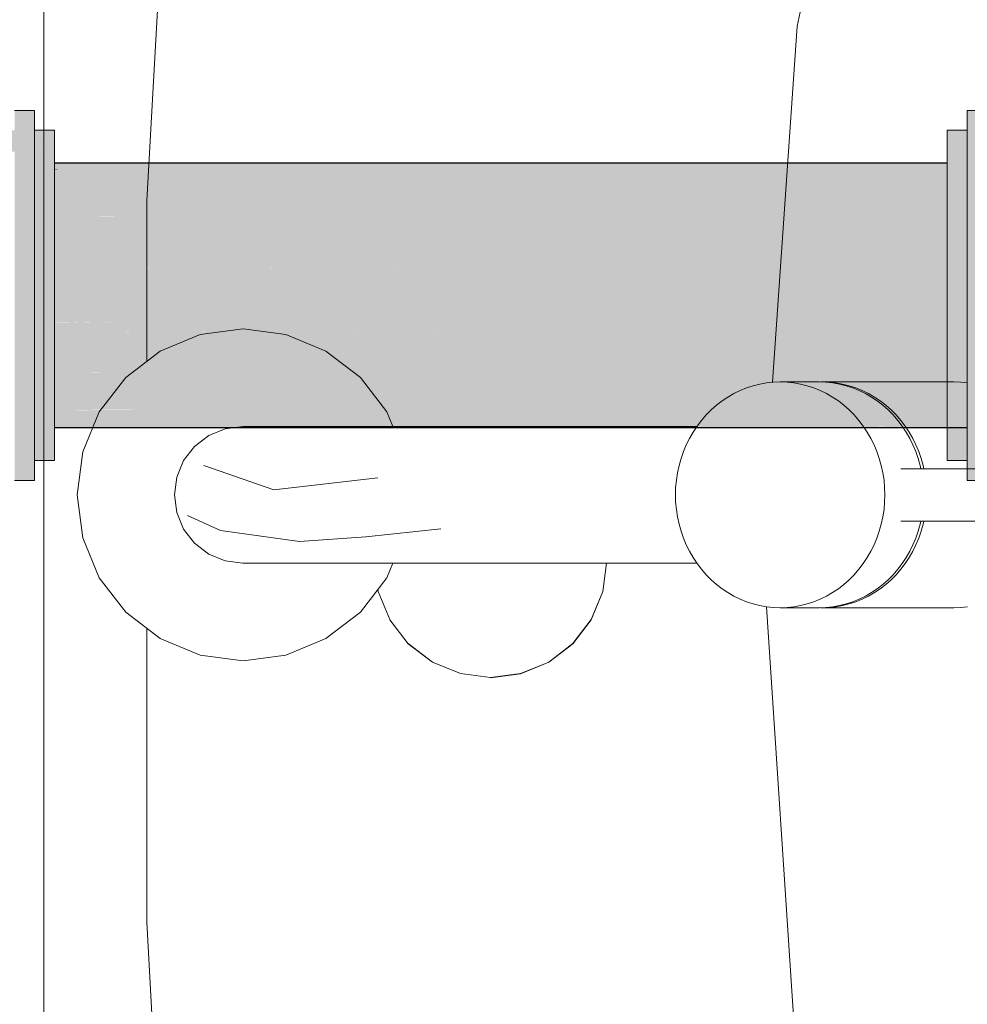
# Model space of a CAD drawing. Header units: millimetres. Extents: x 321 to 585, y -277 to 9.
# Tile 345 of 656: x 530.56 to 531.131, y -246.173 to -245.581. Entities that reach past the tile are written whole.
import ezdxf

# ---------------------------------------------------------------- set-up
doc = ezdxf.new("R2010")
doc.units = ezdxf.units.MM
doc.header["$MEASUREMENT"] = 0
for name, color, linetype, lineweight in [('IFC-Elemento terminal-Contorno', 253, 'Continuous', 5), ('TQ-Aparelho sanitário', 9, 'Continuous', 18), ('TQ-Caixa sifonada', 9, 'Continuous', 18), ('TQ-Condutos', 3, 'Continuous', 25)]:
    doc.layers.add(name, color=color, linetype=linetype, lineweight=lineweight)

msp = doc.modelspace()

# ---------------------------------------------------------------- hatches: boundary and pattern name
at = {"layer": 'TQ-Aparelho sanitário', "linetype": 'Continuous'}
for points in [[(530.55719, -245.84605), (530.55719, -245.85798), (530.56919, -245.85798), (530.56919, -245.84605), (530.55924, -245.84605), (530.56919, -245.84605), (530.56919, -245.84359), (530.56919, -245.82615), (530.56247, -245.82615), (530.56919, -245.82615), (530.56919, -245.81242), (530.56919, -245.76988), (530.56919, -245.7233), (530.56919, -245.68076), (530.56919, -245.66703), (530.5639, -245.66703), (530.56919, -245.66703), (530.56919, -245.64958), (530.56919, -245.64714), (530.56715, -245.64714), (530.56919, -245.64714), (530.56919, -245.63521), (530.55719, -245.63521), (530.55719, -245.64714), (530.55719, -245.64958), (530.55719, -245.66703), (530.55719, -245.68076), (530.55719, -245.7233), (530.55719, -245.76988), (530.55719, -245.81242), (530.55719, -245.82615), (530.55719, -245.84359)], [(530.42119, -245.64714), (530.42119, -245.65908), (530.42119, -245.65999), (530.55719, -245.65993), (530.55719, -245.65986), (530.55719, -245.65908), (530.56976, -245.65908), (530.55719, -245.65807), (530.55719, -245.64714)], [(530.56919, -245.64714), (530.56919, -245.65903), (530.58119, -245.65999), (530.58119, -245.64714)], [(530.58119, -245.84605), (530.58119, -245.8332), (530.58119, -245.82615), (530.58119, -245.80537), (530.58119, -245.76738), (530.58119, -245.7258), (530.58119, -245.68781), (530.58119, -245.66703), (530.58119, -245.65999), (530.56976, -245.65908), (530.56919, -245.65908), (530.56919, -245.65993), (530.56919, -245.65999), (530.56919, -245.6665), (530.56919, -245.66703), (530.56919, -245.68572), (530.56919, -245.68625), (530.56919, -245.68781), (530.56919, -245.72295), (530.56919, -245.7258), (530.56919, -245.74347), (530.56919, -245.76426), (530.56919, -245.76738), (530.56919, -245.78352), (530.56919, -245.80252), (530.56919, -245.80537), (530.56919, -245.8142), (530.56919, -245.82459), (530.56919, -245.82615), (530.56919, -245.82758), (530.56919, -245.83111), (530.56919, -245.83267), (530.56919, -245.8332), (530.56919, -245.83866), (530.56919, -245.84509), (530.56919, -245.84515), (530.56919, -245.84605)]]:
    msp.add_hatch(color=93, dxfattribs=at).paths.add_polyline_path(points)
at = {"layer": 'TQ-Caixa sifonada', "linetype": 'Continuous'}
for points in [[(531.13864, -245.85798), (531.13864, -245.85636), (531.13864, -245.8531), (531.13864, -245.85075), (531.13864, -245.84605), (531.13864, -245.84535), (531.13864, -245.84064), (531.13864, -245.82982), (531.13864, -245.8286), (531.13864, -245.82615), (531.13864, -245.81727), (531.13864, -245.81482), (531.14264, -245.82615), (531.14264, -245.79214), (531.14264, -245.7466), (531.13864, -245.77697), (531.13864, -245.79214), (531.13864, -245.77697), (531.13864, -245.7466), (531.14264, -245.7466), (531.14264, -245.70103), (531.13864, -245.70103), (531.13864, -245.73142), (531.13864, -245.70103), (531.13864, -245.6897), (531.13864, -245.68848), (531.13864, -245.66703), (531.13864, -245.6658), (531.13181, -245.66703), (531.13864, -245.6658), (531.13864, -245.66335), (531.13864, -245.65795), (531.13864, -245.6556), (531.13864, -245.64714), (531.13864, -245.64479), (531.13429, -245.64714), (531.13864, -245.64479), (531.13864, -245.64007), (531.13864, -245.63845), (531.13864, -245.63521), (531.13064, -245.63521), (531.13064, -245.64007), (531.13064, -245.64714), (531.13064, -245.66335), (531.13064, -245.66703), (531.13064, -245.70103), (531.13064, -245.7466), (531.13064, -245.79214), (531.13064, -245.82615), (531.13064, -245.82982), (531.13064, -245.84605), (531.13064, -245.8531), (531.13064, -245.85798)], [(531.11864, -245.64714), (531.11864, -245.65148), (531.11864, -245.66703), (531.11864, -245.67207), (531.11864, -245.67228), (531.11907, -245.67209), (531.11864, -245.67228), (531.11912, -245.67209), (531.11864, -245.67228), (531.11864, -245.70591), (531.11864, -245.73824), (531.11864, -245.7466), (531.12127, -245.73836), (531.11864, -245.7466), (531.11864, -245.74932), (531.11864, -245.78726), (531.12569, -245.76516), (531.11864, -245.78726), (531.11864, -245.82089), (531.11864, -245.82615), (531.13064, -245.82613), (531.13064, -245.82245), (531.13064, -245.82089), (531.13064, -245.81332), (531.13064, -245.78978), (531.13064, -245.78726), (531.13064, -245.77811), (531.13064, -245.77628), (531.13064, -245.74965), (531.13064, -245.7466), (531.13064, -245.73882), (531.12895, -245.73873), (531.12425, -245.73851), (531.12895, -245.73873), (531.13064, -245.73882), (531.13064, -245.73744), (531.13064, -245.7293), (531.13064, -245.70896), (531.13064, -245.70591), (531.13064, -245.69834), (531.13064, -245.69161), (531.13064, -245.6748), (531.13064, -245.67267), (531.12288, -245.67228), (531.1198, -245.67213), (531.12288, -245.67228), (531.13064, -245.67267), (531.13064, -245.67228), (531.13064, -245.67069), (531.13064, -245.6676), (531.13064, -245.66703), (531.13064, -245.66533), (531.13064, -245.65304), (531.13064, -245.65148), (531.13064, -245.64964), (531.13064, -245.64747), (531.13064, -245.64714)], [(531.13064, -245.84605), (531.13064, -245.84202), (531.13064, -245.84169), (531.13064, -245.8382), (531.13064, -245.83164), (531.13064, -245.82731), (531.12713, -245.83153), (531.13064, -245.82731), (531.13064, -245.82615), (531.11864, -245.82615), (531.11864, -245.83125), (531.11864, -245.84169), (531.11864, -245.84605)]]:
    msp.add_hatch(color=151, dxfattribs=at).paths.add_polyline_path(points)
at = {"layer": 'TQ-Condutos', "linetype": 'Continuous'}
for points in [[(530.58119, -245.66703), (530.58119, -245.67004), (530.58119, -245.67069), (530.58119, -245.67091), (530.58815, -245.67077), (530.58119, -245.67104), (530.58119, -245.67713), (530.64838, -245.67709), (530.58119, -245.67716), (530.58119, -245.6773), (530.58119, -245.67792), (530.58119, -245.67841), (530.58119, -245.67944), (530.65035, -245.6773), (530.58119, -245.67944), (530.58119, -245.68524), (530.77075, -245.68994), (530.56919, -245.68494), (530.56919, -245.69228), (530.58109, -245.69352), (530.59063, -245.69452), (530.58119, -245.69353), (530.58119, -245.69476), (530.58119, -245.6949), (530.58119, -245.69586), (530.59833, -245.69533), (530.58119, -245.69586), (530.58119, -245.69919), (530.58119, -245.69924), (530.63468, -245.69913), (530.58119, -245.69924), (530.58119, -245.69929), (530.63541, -245.69921), (530.58119, -245.69933), (530.58119, -245.69937), (530.58119, -245.69957), (530.63599, -245.69927), (530.85585, -245.69888), (530.63599, -245.69927), (530.58119, -245.69957), (530.58119, -245.7011), (530.63881, -245.69957), (530.58119, -245.7011), (530.58119, -245.70263), (530.58119, -245.70452), (530.58119, -245.70565), (530.65987, -245.70177), (530.58119, -245.70565), (530.58119, -245.7104), (530.67712, -245.70358), (530.58119, -245.7104), (530.58119, -245.72871), (530.81941, -245.71847), (530.86241, -245.69957), (530.81941, -245.71847), (530.56333, -245.72948), (530.91923, -245.72892), (530.56409, -245.72973), (530.92007, -245.729), (530.5648, -245.72996), (530.92916, -245.72996), (530.92084, -245.72908), (530.92916, -245.72996), (530.58119, -245.72996), (530.58119, -245.73528), (530.58119, -245.73615), (530.58119, -245.73667), (530.58379, -245.73612), (530.58119, -245.73667), (530.58119, -245.74182), (530.60393, -245.74266), (530.94795, -245.73192), (530.60393, -245.74266), (531.11864, -245.76173), (530.96531, -245.73374), (531.11864, -245.76173), (531.11864, -245.74979), (531.11864, -245.72996), (531.11864, -245.7286), (531.11864, -245.72647), (531.11864, -245.69957), (531.11864, -245.69857), (531.11864, -245.6773), (531.11864, -245.67684), (531.11864, -245.66703)], [(530.58815, -245.67077), (530.56919, -245.67145), (530.56919, -245.67152)], [(530.58815, -245.67077), (530.58119, -245.67097), (530.58119, -245.67101)], [(530.58815, -245.67077), (530.58119, -245.67091), (530.58119, -245.67097)], [(530.91923, -245.72892), (530.58119, -245.72945), (530.58119, -245.72969)], [(530.92007, -245.729), (530.58119, -245.72969), (530.58119, -245.72991)], [(530.58119, -245.82598), (531.11864, -245.82569), (531.11864, -245.81587), (531.11864, -245.81488), (531.11864, -245.79361), (531.11864, -245.79225), (531.11864, -245.76636), (531.11864, -245.76322), (531.11864, -245.76173), (530.98917, -245.75694), (530.62528, -245.74345), (530.60393, -245.74266), (530.59127, -245.74219), (530.58119, -245.74182), (530.58119, -245.74469), (530.58119, -245.74546), (530.58119, -245.7473), (530.58119, -245.74745), (530.58119, -245.74773), (530.58119, -245.74818), (530.58199, -245.74799), (530.58119, -245.74818), (530.58119, -245.75074), (530.58119, -245.75108), (530.58734, -245.74973), (530.58119, -245.75108), (530.58119, -245.75194), (530.58119, -245.75459), (530.58916, -245.75032), (530.61275, -245.74552), (530.58916, -245.75032), (530.58119, -245.75459), (530.58119, -245.75713), (530.59477, -245.75214), (530.58119, -245.75713), (530.58119, -245.75778), (530.59666, -245.75275), (530.61583, -245.74652), (530.59666, -245.75275), (530.58119, -245.75778), (530.58119, -245.76266), (530.58119, -245.76287), (530.62691, -245.76259), (530.66512, -245.76252), (530.94038, -245.76204), (530.66512, -245.76252), (530.62691, -245.76259), (530.58119, -245.76289), (530.62723, -245.76269), (530.58119, -245.76293), (530.58119, -245.76302), (530.62765, -245.76283), (530.58119, -245.76303), (530.62779, -245.76287), (530.6658, -245.76274), (530.93952, -245.76213), (530.6658, -245.76274), (530.62779, -245.76287), (530.58119, -245.76304), (530.58119, -245.76314), (530.62797, -245.76293), (530.58119, -245.76315), (530.62812, -245.76298), (530.6661, -245.76284), (530.93915, -245.76217), (530.6661, -245.76284), (530.62812, -245.76298), (530.58119, -245.76317), (530.62833, -245.76305), (530.66643, -245.76294), (530.93872, -245.76222), (530.93764, -245.76233), (530.93872, -245.76222), (530.66643, -245.76294), (530.62833, -245.76305), (530.58119, -245.76317), (530.58119, -245.76322), (530.62886, -245.76322), (530.66727, -245.76322), (530.92916, -245.76322), (530.54871, -245.76834), (530.91137, -245.76508), (530.90949, -245.76528), (530.91137, -245.76508), (530.54715, -245.76884), (530.88964, -245.76735), (530.58119, -245.7687), (530.58119, -245.77186), (530.58119, -245.77204), (530.8745, -245.76894), (530.58119, -245.77204), (530.58119, -245.77405), (530.58119, -245.78794), (530.76588, -245.78031), (530.58119, -245.78794), (530.58119, -245.79085), (530.58119, -245.79128), (530.678, -245.78951), (530.93272, -245.78596), (530.678, -245.78951), (530.58119, -245.79128), (530.58119, -245.79154), (530.6724, -245.79009), (530.58119, -245.79154), (530.58119, -245.7931), (530.58119, -245.79317), (530.6446, -245.793), (530.58119, -245.79317), (530.58119, -245.79324), (530.64358, -245.79311), (530.58119, -245.79324), (530.64352, -245.79311), (530.86925, -245.79265), (530.64352, -245.79311), (530.58119, -245.79326), (530.58119, -245.79331), (530.6432, -245.79315), (530.86853, -245.79272), (530.6432, -245.79315), (530.58119, -245.79331), (530.58119, -245.79336), (530.64245, -245.79323), (530.58119, -245.79336), (530.58119, -245.79361), (530.58119, -245.79452), (530.63881, -245.79361), (530.58119, -245.79452), (530.58119, -245.79556), (530.58119, -245.79561), (530.62291, -245.79527), (530.62186, -245.79538), (530.86014, -245.79361), (530.62186, -245.79538), (530.62291, -245.79527), (530.58119, -245.79561), (530.58119, -245.79568), (530.58119, -245.79603), (530.58119, -245.79645), (530.61718, -245.79587), (530.58119, -245.79645), (530.58119, -245.79729), (530.58119, -245.79964), (530.60579, -245.79706), (530.58119, -245.79964), (530.58119, -245.80085), (530.84858, -245.79483), (530.56645, -245.80118), (530.74604, -245.80564), (530.58119, -245.80155), (530.58119, -245.80996), (530.58119, -245.81048), (530.58119, -245.81084), (530.58119, -245.81427), (530.58119, -245.8155), (530.65324, -245.81542), (530.58119, -245.81558), (530.65256, -245.81549), (530.58119, -245.81578), (530.58119, -245.81587), (530.58119, -245.81613), (530.64893, -245.81587), (530.58119, -245.81648), (530.58119, -245.81666), (530.58119, -245.81679), (530.64232, -245.81657), (530.58119, -245.81679), (530.58119, -245.81683), (530.58119, -245.8185), (530.58119, -245.81954), (530.58119, -245.81983), (530.58119, -245.82057), (530.58119, -245.82065), (530.61095, -245.81988), (530.58119, -245.82065), (530.58119, -245.82085), (530.58119, -245.82301)], [(530.92916, -245.76322), (530.58119, -245.76322), (530.58119, -245.7679)], [(530.91137, -245.76508), (530.58119, -245.76805), (530.58119, -245.76849)], [(530.65256, -245.81549), (530.58119, -245.81561), (530.58119, -245.81578)], [(530.64893, -245.81587), (530.58119, -245.81617), (530.58119, -245.81648)], [(531.11864, -245.82569), (530.58119, -245.82601), (530.58119, -245.82612)], [(530.58119, -245.82615), (531.11864, -245.82615), (531.11864, -245.82569)], [(531.13064, -245.82615), (531.13064, -245.82583), (531.11864, -245.82615)]]:
    msp.add_hatch(color=73, dxfattribs=at).paths.add_polyline_path(points)

# ---------------------------------------------------------------- linework, layer by layer
at = {"layer": 'IFC-Elemento terminal-Contorno', "color": 7, "lineweight": 5}
for p, q in [((530.57471, -246.81677), (530.57471, -244.99671)), ((530.63675, -245.68937), (530.66111, -245.25544)), ((531.02839, -245.58439), (531.09083, -245.28292)), ((531.01349, -245.79886), (531.02839, -245.58439)), ((530.63675, -245.78628), (530.63675, -245.68937)), ((530.64475, -245.78013), (530.66885, -245.77015)), ((530.66885, -245.77015), (530.69471, -245.76675)), ((530.69471, -245.76675), (530.72057, -245.77015)), ((530.72057, -245.77015), (530.74466, -245.78013)), ((530.62406, -245.79601), (530.64475, -245.78013)), ((530.74466, -245.78013), (530.76535, -245.79601)), ((530.60818, -245.81671), (530.62406, -245.79601)), ((530.76535, -245.79601), (530.78123, -245.81671)), ((530.99783, -245.80226), (531.00178, -245.80097)), ((531.00178, -245.80097), (531.00579, -245.79998)), ((531.00579, -245.79998), (531.00986, -245.79923)), ((531.00986, -245.79923), (531.01397, -245.7988)), ((531.01397, -245.7988), (531.01809, -245.79867)), ((531.01809, -245.79867), (531.02222, -245.7988)), ((531.01809, -245.79867), (531.04149, -245.79867)), ((531.02222, -245.7988), (531.02632, -245.79923)), ((531.02632, -245.79923), (531.03039, -245.79998)), ((531.03039, -245.79998), (531.03441, -245.80097)), ((531.03441, -245.80097), (531.03836, -245.80226)), ((531.04149, -245.79867), (531.04561, -245.7988)), ((531.04239, -245.79871), (531.0433, -245.79867)), ((531.0433, -245.79867), (531.04742, -245.7988)), ((531.0433, -245.79867), (531.12263, -245.79867)), ((531.04561, -245.7988), (531.04973, -245.79923)), ((531.04742, -245.7988), (531.05152, -245.79923)), ((531.04973, -245.79923), (531.05379, -245.79998)), ((531.05152, -245.79923), (531.05559, -245.79998)), ((531.05379, -245.79998), (531.05781, -245.80097)), ((531.05559, -245.79998), (531.05962, -245.80097)), ((531.05781, -245.80097), (531.06176, -245.80226)), ((531.05962, -245.80097), (531.06356, -245.80226)), ((531.12263, -245.79867), (531.12676, -245.7988)), ((531.12676, -245.7988), (531.13086, -245.79923)), ((530.98657, -245.80777), (530.9902, -245.80568)), ((530.9902, -245.80568), (530.99396, -245.80384)), ((530.99396, -245.80384), (530.99783, -245.80226)), ((531.03836, -245.80226), (531.04222, -245.80384)), ((531.04222, -245.80384), (531.04598, -245.80568)), ((531.04598, -245.80568), (531.04962, -245.80777)), ((531.06176, -245.80226), (531.06562, -245.80384)), ((531.06356, -245.80226), (531.06742, -245.80384)), ((531.06562, -245.80384), (531.06937, -245.80568)), ((531.06742, -245.80384), (531.07118, -245.80568)), ((531.06937, -245.80568), (531.07302, -245.80777)), ((531.07118, -245.80568), (531.07482, -245.80777)), ((530.97652, -245.81554), (530.97972, -245.81271)), ((530.97972, -245.81271), (530.98307, -245.81011)), ((530.98307, -245.81011), (530.98657, -245.80777)), ((531.04962, -245.80777), (531.05312, -245.81011)), ((531.05312, -245.81011), (531.05647, -245.81271)), ((531.05647, -245.81271), (531.05967, -245.81554)), ((531.07302, -245.80777), (531.07652, -245.81011)), ((531.07482, -245.80777), (531.07833, -245.81011)), ((531.07652, -245.81011), (531.07987, -245.81271)), ((531.07833, -245.81011), (531.08168, -245.81271)), ((531.07987, -245.81271), (531.08307, -245.81554)), ((531.08168, -245.81271), (531.08487, -245.81554)), ((530.5982, -245.8408), (530.60818, -245.81671)), ((530.78123, -245.81671), (530.78485, -245.82546)), ((530.97069, -245.82183), (530.97351, -245.81857)), ((530.97351, -245.81857), (530.97652, -245.81554)), ((531.05967, -245.81554), (531.06267, -245.81857)), ((531.06267, -245.81857), (531.0655, -245.82183)), ((531.08307, -245.81554), (531.08607, -245.81857)), ((531.08487, -245.81554), (531.08788, -245.81857)), ((531.08607, -245.81857), (531.0889, -245.82183)), ((531.08788, -245.81857), (531.0907, -245.82183)), ((530.96567, -245.82888), (530.96808, -245.82527)), ((530.96808, -245.82527), (530.97069, -245.82183)), ((531.0655, -245.82183), (531.06811, -245.82527)), ((531.06811, -245.82527), (531.07052, -245.82888)), ((531.0889, -245.82183), (531.09151, -245.82527)), ((531.0907, -245.82183), (531.09332, -245.82527)), ((531.09151, -245.82527), (531.09392, -245.82888)), ((531.09332, -245.82527), (531.09572, -245.82888)), ((530.66552, -245.83753), (530.67404, -245.83097)), ((530.67404, -245.83097), (530.68398, -245.82687)), ((530.68398, -245.82687), (530.69465, -245.82546)), ((530.69465, -245.82546), (530.71067, -245.82546)), ((530.71067, -245.82546), (530.71772, -245.82546)), ((530.71772, -245.82546), (530.75057, -245.82546)), ((530.75057, -245.82546), (530.78342, -245.82546)), ((530.78342, -245.82546), (530.81343, -245.82546)), ((530.81343, -245.82546), (530.84754, -245.82546)), ((530.84754, -245.82546), (530.8646, -245.82546)), ((530.8646, -245.82546), (530.88165, -245.82546)), ((530.88165, -245.82546), (530.96795, -245.82546)), ((530.9635, -245.83265), (530.96567, -245.82888)), ((531.07052, -245.82888), (531.07269, -245.83265)), ((531.09392, -245.82888), (531.09609, -245.83265)), ((531.09572, -245.82888), (531.0979, -245.83265)), ((530.95984, -245.84064), (530.96154, -245.83658)), ((530.96154, -245.83658), (530.9635, -245.83265)), ((531.07269, -245.83265), (531.07464, -245.83658)), ((531.07464, -245.83658), (531.07635, -245.84064)), ((531.09609, -245.83265), (531.09804, -245.83658)), ((531.0979, -245.83265), (531.09984, -245.83658)), ((531.09804, -245.83658), (531.09975, -245.84064)), ((531.09984, -245.83658), (531.10154, -245.84064)), ((530.5948, -245.86665), (530.5982, -245.8408)), ((530.65896, -245.84607), (530.66552, -245.83753)), ((530.95839, -245.8448), (530.95984, -245.84064)), ((531.07635, -245.84064), (531.07779, -245.8448)), ((531.09975, -245.84064), (531.10119, -245.8448)), ((531.10154, -245.84064), (531.103, -245.8448)), ((530.65485, -245.85599), (530.65896, -245.84607)), ((530.67118, -245.84898), (530.71321, -245.86359)), ((530.9572, -245.84906), (530.95839, -245.8448)), ((531.07779, -245.8448), (531.07899, -245.84906)), ((531.10119, -245.8448), (531.10239, -245.84906)), ((531.103, -245.8448), (531.1042, -245.84906)), ((530.95558, -245.85779), (530.95626, -245.85339)), ((530.95626, -245.85339), (530.9572, -245.84906)), ((531.07899, -245.84906), (531.07993, -245.85339)), ((531.07993, -245.85339), (531.0806, -245.85779)), ((531.09064, -245.85091), (531.17575, -245.85091)), ((531.10239, -245.84906), (531.10279, -245.85091)), ((531.1042, -245.84906), (531.1046, -245.85091)), ((530.65345, -245.86665), (530.65485, -245.85599)), ((530.71321, -245.86359), (530.7758, -245.85642)), ((530.95517, -245.86222), (530.95558, -245.85779)), ((531.0806, -245.85779), (531.081, -245.86222)), ((530.5948, -245.86665), (530.5982, -245.89251)), ((530.65345, -245.86665), (530.65485, -245.87732)), ((530.95505, -245.86665), (530.95517, -245.86222)), ((530.95505, -245.86665), (530.95517, -245.87111)), ((531.081, -245.86222), (531.08114, -245.86665)), ((531.081, -245.87111), (531.08114, -245.86665)), ((530.95517, -245.87111), (530.95558, -245.87554)), ((531.0806, -245.87554), (531.081, -245.87111)), ((530.65485, -245.87732), (530.65896, -245.88726)), ((530.95558, -245.87554), (530.95626, -245.87992)), ((531.07993, -245.87992), (531.0806, -245.87554)), ((530.66122, -245.87919), (530.68123, -245.88816)), ((530.95626, -245.87992), (530.9572, -245.88425)), ((530.9572, -245.88425), (530.95839, -245.88851)), ((531.07779, -245.88851), (531.07899, -245.88425)), ((531.07899, -245.88425), (531.07993, -245.87992)), ((531.09064, -245.88242), (531.17575, -245.88242)), ((531.10119, -245.88851), (531.10239, -245.88425)), ((531.10239, -245.88425), (531.10279, -245.88242)), ((531.103, -245.88851), (531.1042, -245.88425)), ((531.1042, -245.88425), (531.1046, -245.88242)), ((530.65896, -245.88726), (530.66552, -245.8958)), ((530.68123, -245.88816), (530.72874, -245.8948)), ((530.76869, -245.89193), (530.81372, -245.88716)), ((530.95839, -245.88851), (530.95984, -245.89269)), ((531.07635, -245.89269), (531.07779, -245.88851)), ((531.09975, -245.89269), (531.10119, -245.88851)), ((531.10154, -245.89269), (531.103, -245.88851)), ((530.5982, -245.89251), (530.60818, -245.91662)), ((530.66552, -245.8958), (530.67404, -245.90234)), ((530.72874, -245.8948), (530.76869, -245.89193)), ((530.95984, -245.89269), (530.96154, -245.89673)), ((531.07464, -245.89673), (531.07635, -245.89269)), ((531.09804, -245.89673), (531.09975, -245.89269)), ((531.09984, -245.89673), (531.10154, -245.89269)), ((530.67404, -245.90234), (530.68398, -245.90646)), ((530.96154, -245.89673), (530.9635, -245.90066)), ((530.9635, -245.90066), (530.96567, -245.90445)), ((531.07052, -245.90445), (531.07269, -245.90066)), ((531.07269, -245.90066), (531.07464, -245.89673)), ((531.09392, -245.90445), (531.09609, -245.90066)), ((531.09572, -245.90445), (531.0979, -245.90066)), ((531.09609, -245.90066), (531.09804, -245.89673)), ((531.0979, -245.90066), (531.09984, -245.89673)), ((530.68398, -245.90646), (530.69465, -245.90787)), ((530.69465, -245.90787), (530.69865, -245.90787)), ((530.69865, -245.90787), (530.70266, -245.90787)), ((530.70266, -245.90787), (530.71067, -245.90787)), ((530.71067, -245.90787), (530.71772, -245.90787)), ((530.71772, -245.90787), (530.78342, -245.90787)), ((530.78123, -245.91662), (530.78485, -245.90787)), ((530.78342, -245.90787), (530.81343, -245.90787)), ((530.81343, -245.90787), (530.84754, -245.90787)), ((530.84754, -245.90787), (530.8646, -245.90787)), ((530.8646, -245.90787), (530.88165, -245.90787)), ((530.88165, -245.90787), (530.96795, -245.90787)), ((530.91138, -245.9248), (530.9136, -245.90787)), ((530.96567, -245.90445), (530.96808, -245.90806)), ((530.96808, -245.90806), (530.97069, -245.9115)), ((531.0655, -245.9115), (531.06811, -245.90806)), ((531.06811, -245.90806), (531.07052, -245.90445)), ((531.0889, -245.9115), (531.09151, -245.90806)), ((531.0907, -245.9115), (531.09332, -245.90806)), ((531.09151, -245.90806), (531.09392, -245.90445)), ((531.09332, -245.90806), (531.09572, -245.90445)), ((530.97069, -245.9115), (530.97351, -245.91474)), ((531.06267, -245.91474), (531.0655, -245.9115)), ((531.08607, -245.91474), (531.0889, -245.9115)), ((531.08788, -245.91474), (531.0907, -245.9115)), ((530.60818, -245.91662), (530.62406, -245.9373)), ((530.76535, -245.9373), (530.78123, -245.91662)), ((530.97351, -245.91474), (530.97652, -245.91779)), ((530.97652, -245.91779), (530.97972, -245.9206)), ((531.05647, -245.9206), (531.05967, -245.91779)), ((531.05967, -245.91779), (531.06267, -245.91474)), ((531.07987, -245.9206), (531.08307, -245.91779)), ((531.08168, -245.9206), (531.08487, -245.91779)), ((531.08307, -245.91779), (531.08607, -245.91474)), ((531.08487, -245.91779), (531.08788, -245.91474)), ((530.77591, -245.92355), (530.77607, -245.9248)), ((530.77607, -245.9248), (530.78307, -245.94169)), ((530.90437, -245.94169), (530.91138, -245.9248)), ((530.90437, -245.94185), (530.91138, -245.92496)), ((530.97972, -245.9206), (530.98307, -245.9232)), ((530.98307, -245.9232), (530.98657, -245.92554)), ((530.98657, -245.92554), (530.9902, -245.92765)), ((531.04598, -245.92765), (531.04962, -245.92554)), ((531.04962, -245.92554), (531.05312, -245.9232)), ((531.05312, -245.9232), (531.05647, -245.9206)), ((531.06937, -245.92765), (531.07302, -245.92554)), ((531.07118, -245.92765), (531.07482, -245.92554)), ((531.07302, -245.92554), (531.07652, -245.9232)), ((531.07482, -245.92554), (531.07833, -245.9232)), ((531.07652, -245.9232), (531.07987, -245.9206)), ((531.07833, -245.9232), (531.08168, -245.9206)), ((530.9902, -245.92765), (530.99396, -245.92949)), ((530.99396, -245.92949), (530.99783, -245.93105)), ((530.99783, -245.93105), (531.00178, -245.93234)), ((531.03441, -245.93234), (531.03836, -245.93105)), ((531.03836, -245.93105), (531.04222, -245.92949)), ((531.04222, -245.92949), (531.04598, -245.92765)), ((531.05781, -245.93234), (531.06176, -245.93105)), ((531.05962, -245.93234), (531.06356, -245.93105)), ((531.06176, -245.93105), (531.06562, -245.92949)), ((531.06356, -245.93105), (531.06742, -245.92949)), ((531.06562, -245.92949), (531.06937, -245.92765)), ((531.06742, -245.92949), (531.07118, -245.92765)), ((530.62406, -245.9373), (530.64475, -245.95318)), ((530.74466, -245.95318), (530.76535, -245.9373)), ((531.00178, -245.93234), (531.00579, -245.93335)), ((531.00579, -245.93335), (531.00986, -245.93408)), ((531.00984, -245.93408), (531.02722, -246.19871)), ((531.00986, -245.93408), (531.01397, -245.93451)), ((531.01397, -245.93451), (531.01809, -245.93466)), ((531.01809, -245.93466), (531.02222, -245.93451)), ((531.01809, -245.93466), (531.04149, -245.93466)), ((531.02222, -245.93451), (531.02632, -245.93408)), ((531.02632, -245.93408), (531.03039, -245.93335)), ((531.03039, -245.93335), (531.03441, -245.93234)), ((531.04149, -245.93466), (531.04561, -245.93451)), ((531.04239, -245.93462), (531.0433, -245.93466)), ((531.0433, -245.93466), (531.04742, -245.93451)), ((531.0433, -245.93466), (531.12263, -245.93466)), ((531.04561, -245.93451), (531.04973, -245.93408)), ((531.04742, -245.93451), (531.05152, -245.93408)), ((531.04973, -245.93408), (531.05379, -245.93335)), ((531.05152, -245.93408), (531.05559, -245.93335)), ((531.05379, -245.93335), (531.05781, -245.93234)), ((531.05559, -245.93335), (531.05962, -245.93234)), ((531.12263, -245.93466), (531.12676, -245.93451)), ((531.12676, -245.93451), (531.13086, -245.93408)), ((530.78307, -245.94185), (530.7942, -245.95636)), ((530.89324, -245.95621), (530.90437, -245.94169)), ((530.89324, -245.95636), (530.90437, -245.94185)), ((530.63675, -246.12396), (530.63675, -245.94703)), ((530.64475, -245.95318), (530.66885, -245.96316)), ((530.72057, -245.96316), (530.74466, -245.95318)), ((530.7942, -245.95621), (530.8087, -245.96734)), ((530.7942, -245.95636), (530.8087, -245.96749)), ((530.87874, -245.96734), (530.89324, -245.95621)), ((530.87874, -245.96749), (530.89324, -245.95636)), ((530.66885, -245.96316), (530.69471, -245.96656)), ((530.69471, -245.96656), (530.72057, -245.96316)), ((530.8087, -245.96734), (530.82559, -245.97433)), ((530.86184, -245.97433), (530.87874, -245.96734)), ((530.86184, -245.97449), (530.87874, -245.96749)), ((530.82559, -245.97433), (530.84372, -245.97671)), ((530.84372, -245.97671), (530.86184, -245.97433)), ((530.84372, -245.97687), (530.86184, -245.97449)), ((530.63675, -246.12396), (530.66111, -246.55787))]:
    msp.add_line(p, q, dxfattribs=at)
at = {"layer": 'TQ-Aparelho sanitário'}
for p, q in [((530.56919, -245.63521), (530.55719, -245.63521)), ((530.56919, -245.64714), (530.56919, -245.63521)), ((530.56919, -245.64958), (530.56919, -245.64714)), ((530.58119, -245.64714), (530.56919, -245.64714)), ((530.58119, -245.65999), (530.58119, -245.64714)), ((530.56919, -245.66703), (530.56919, -245.64958)), ((530.58119, -245.66703), (530.58119, -245.65999)), ((530.56919, -245.68076), (530.56919, -245.66703)), ((530.58119, -245.68781), (530.58119, -245.66703)), ((530.56919, -245.7233), (530.56919, -245.68076)), ((530.58119, -245.7258), (530.58119, -245.68781)), ((530.56919, -245.76988), (530.56919, -245.7233)), ((530.58119, -245.76738), (530.58119, -245.7258)), ((530.56919, -245.81242), (530.56919, -245.76988)), ((530.58119, -245.80537), (530.58119, -245.76738)), ((530.58119, -245.82615), (530.58119, -245.80537)), ((530.56919, -245.82615), (530.56919, -245.81242)), ((530.56919, -245.84359), (530.56919, -245.82615)), ((530.58119, -245.8332), (530.58119, -245.82615)), ((530.58119, -245.84605), (530.58119, -245.8332)), ((530.56919, -245.84605), (530.56919, -245.84359)), ((530.56919, -245.85798), (530.56919, -245.84605)), ((530.56919, -245.84605), (530.58119, -245.84605)), ((530.55719, -245.85798), (530.56919, -245.85798))]:
    msp.add_line(p, q, dxfattribs=at)
at = {"layer": 'TQ-Caixa sifonada'}
for p, q in [((531.13864, -245.63521), (531.13064, -245.63521)), ((531.13064, -245.63521), (531.13064, -245.64007)), ((531.13064, -245.64007), (531.13064, -245.64714)), ((531.11864, -245.64714), (531.11864, -245.65148)), ((531.13064, -245.64714), (531.11864, -245.64714)), ((531.13064, -245.64714), (531.13064, -245.66335)), ((531.11864, -245.65148), (531.11864, -245.66703)), ((531.13064, -245.66335), (531.13064, -245.66703)), ((531.11864, -245.66703), (531.11864, -245.67207)), ((531.13064, -245.66703), (531.13064, -245.70103)), ((531.11864, -245.67207), (531.11864, -245.67228)), ((531.11864, -245.67228), (531.11864, -245.70591)), ((531.11864, -245.70591), (531.11864, -245.73824)), ((531.13064, -245.70103), (531.13064, -245.7466)), ((531.11864, -245.73824), (531.11864, -245.7466)), ((531.11864, -245.7466), (531.11864, -245.74932)), ((531.13064, -245.7466), (531.13064, -245.79214)), ((531.11864, -245.74932), (531.11864, -245.78726)), ((531.11864, -245.78726), (531.11864, -245.82089)), ((531.13064, -245.79214), (531.13064, -245.82615)), ((531.11864, -245.82089), (531.11864, -245.82615)), ((531.11864, -245.82615), (531.11864, -245.83125)), ((531.13064, -245.82615), (531.13064, -245.82982)), ((531.13064, -245.82982), (531.13064, -245.84605)), ((531.11864, -245.83125), (531.11864, -245.84169)), ((531.11864, -245.84169), (531.11864, -245.84605)), ((531.11864, -245.84605), (531.13064, -245.84605)), ((531.13064, -245.84605), (531.13064, -245.8531)), ((531.13064, -245.8531), (531.13064, -245.85798)), ((531.13064, -245.85798), (531.13864, -245.85798))]:
    msp.add_line(p, q, dxfattribs=at)
at = {"layer": 'TQ-Condutos'}
for p, q in [((531.11864, -245.66703), (530.58119, -245.66703)), ((530.58119, -245.82615), (531.11864, -245.82615)), ((531.11864, -245.82615), (531.13064, -245.82615))]:
    msp.add_line(p, q, dxfattribs=at)

doc.saveas('drawing.dxf')
